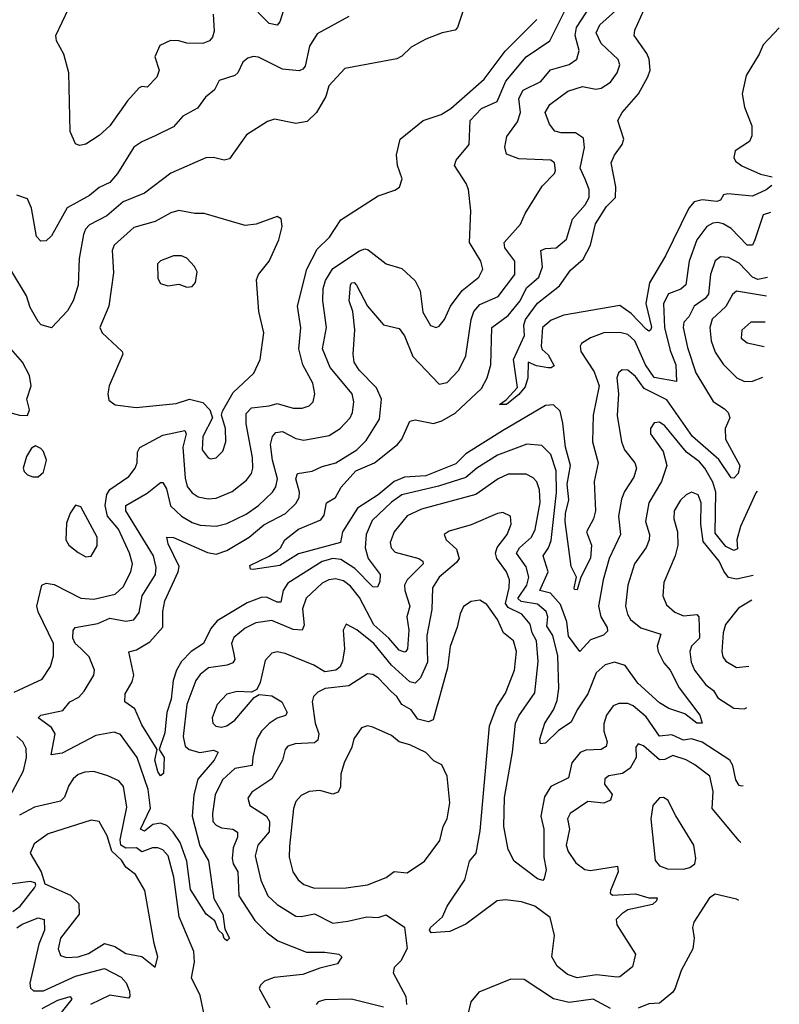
# Model space of a CAD drawing. Extents: x 1552033 to 1694788, y 811965 to 917215.
# Tile 619 of 632: x 1691055 to 1693916, y 885946 to 889655. Entities that reach past the tile are written whole.
import ezdxf

# ---------------------------------------------------------------- set-up
doc = ezdxf.new("R2010")
doc.units = 0

msp = doc.modelspace()

# ---------------------------------------------------------------- linework, layer by layer
at = {"layer": '0CON20XD'}
for points in [[(1693871.1, 888683.1), (1693835, 888676.1), (1693814.8, 888685), (1693765, 888736.9), (1693725, 888758.9), (1693695, 888761.5), (1693673.8, 888746.2), (1693656.7, 888695), (1693649, 888621), (1693636.7, 888605), (1693595, 888575.9), (1693575, 888535.5), (1693556.9, 888515), (1693553.5, 888495), (1693569.6, 888420.4), (1693601.5, 888325), (1693667, 888217), (1693709.3, 888189.3), (1693723.9, 888175), (1693729.8, 888155), (1693712.1, 888115), (1693713.6, 888075), (1693767.8, 887975), (1693761.4, 887945), (1693745, 887927.5), (1693735, 887928.6), (1693688.5, 887998.5), (1693588.6, 888085), (1693492.2, 888222.2), (1693406.7, 888265), (1693375, 888310.7), (1693345.6, 888335), (1693324.7, 888335.3), (1693310, 888325), (1693304.6, 888305.4), (1693310, 888245), (1693305.9, 888164.1), (1693321.7, 888065), (1693332.6, 888035), (1693372, 887985), (1693377.6, 887965), (1693368.5, 887931.5), (1693332.8, 887877.2), (1693321.9, 887848.1), (1693310.7, 887785), (1693318.4, 887715), (1693275.5, 887624.5), (1693252.9, 887545), (1693234.7, 887445), (1693244.1, 887405), (1693267.5, 887365), (1693269.2, 887350.8), (1693254.3, 887335.7), (1693205, 887318.8), (1693164.7, 887274.7), (1693122, 887332), (1693116.3, 887386.3), (1693092.4, 887452.4), (1693054.3, 887494.3), (1693014.2, 887505), (1693045.2, 887575), (1693026.2, 887635), (1693047, 887665), (1693056.7, 887693.3), (1693076.6, 887873.4), (1693075.4, 887955.4), (1693055, 888016.2), (1693021.3, 888051.3), (1692965, 888055.8), (1692855, 888014.8), (1692776.8, 887965), (1692735, 887930.5), (1692632.8, 887897.2), (1692495, 887865.5), (1692455, 887837.7), (1692382.4, 887767.6), (1692359.6, 887715), (1692356.8, 887665), (1692367.7, 887625), (1692413.3, 887565), (1692411.7, 887538.3), (1692402.8, 887517.2), (1692385, 887517.9), (1692316.9, 887586.9), (1692265, 887621.3), (1692235, 887625.5), (1692195, 887614.1), (1692065, 887532.2), (1692047, 887505), (1692038.8, 887461.2), (1692025, 887461.2), (1691985, 887478.8), (1691965, 887477.7), (1691912.5, 887457.5), (1691799.3, 887390.7), (1691775, 887361.2), (1691747.8, 887305), (1691701.1, 887275), (1691665, 887237.6), (1691645.6, 887205), (1691633.8, 887165), (1691626.2, 887095), (1691609.3, 887045), (1691601.9, 886968.1), (1691580, 886905), (1691599.5, 886875), (1691597.3, 886815), (1691585, 886806.5), (1691575, 886822.5), (1691564.6, 886865), (1691573.1, 886905), (1691515, 886998.1), (1691489.4, 887059.4), (1691451.2, 887085), (1691453.1, 887115), (1691479.2, 887160.8), (1691485.5, 887185), (1691465.9, 887274.1), (1691495, 887281.2), (1691545, 887310.8), (1691593.8, 887366.2), (1691594, 887425), (1691602.2, 887465), (1691652.6, 887575), (1691655.8, 887595), (1691615, 887680), (1691610, 887705), (1691635, 887704.5), (1691762.6, 887647.4), (1691795, 887641.9), (1691835, 887655.2), (1691920, 887705), (1691975, 887752.5), (1692056.1, 887795), (1692095, 887831.8), (1692107.9, 887855), (1692109, 887875), (1692095.6, 887925), (1692101.2, 887945), (1692156.2, 887953.8), (1692195, 887971.9), (1692245.5, 887985), (1692325, 888034.3), (1692360.3, 888069.7), (1692410.2, 888149.8), (1692417.5, 888225), (1692398.5, 888268.5), (1692333.2, 888335), (1692314.6, 888365), (1692311.1, 888395), (1692316.9, 888486.9), (1692309.6, 888555), (1692296.5, 888595), (1692300.5, 888655), (1692305, 888663.5), (1692315, 888664.6), (1692323.3, 888655), (1692365.4, 888575.4), (1692425.3, 888505.3), (1692485, 888491.4), (1692505, 888464.2), (1692536.4, 888386.4), (1692635, 888282.2), (1692665, 888288.5), (1692708.9, 888335), (1692735, 888388), (1692755.2, 888525), (1692765.2, 888555), (1692788.5, 888581.5), (1692857.8, 888612.2), (1692920, 888695), (1692920, 888745), (1692881.9, 888795), (1692879.7, 888815), (1692940.9, 888885), (1692958.5, 888925), (1693022.9, 889027.1), (1693068.8, 889075), (1693073, 889087), (1693069.4, 889115), (1693056, 889126), (1692935, 889130.2), (1692888.3, 889148.3), (1692882, 889175), (1692889.7, 889215), (1692929.7, 889270.3), (1692941.2, 889305), (1692935, 889358), (1692951.4, 889388.6), (1693017.8, 889422.2), (1693054.8, 889465.2), (1693125, 889485.3), (1693154, 889506), (1693162, 889538), (1693147, 889595), (1693151.8, 889625), (1693222.4, 889735)], [(1693832.9, 887879.3), (1693827.3, 887872.7), (1693770, 887745), (1693755.4, 887695), (1693758.3, 887661.7), (1693745, 887654.7), (1693715, 887670.7), (1693675, 887720), (1693677, 887875), (1693665, 887912.7), (1693636, 887965), (1693615, 887989.1), (1693566.1, 888026.1), (1693485, 888125.3), (1693465, 888138.2), (1693444.5, 888135.5), (1693430.5, 888115), (1693430.9, 888095), (1693478.6, 888028.6), (1693492.5, 887975), (1693471.9, 887915), (1693424.2, 887835), (1693411.6, 887765), (1693426.9, 887715), (1693426.4, 887695), (1693415, 887666.5), (1693389, 887631), (1693371.2, 887605), (1693345.8, 887525), (1693336.9, 887445), (1693343.7, 887415), (1693355.4, 887395), (1693395, 887364.3), (1693469.6, 887339.6), (1693455.8, 887295), (1693459.2, 887275), (1693481.5, 887231.5), (1693505.5, 887205), (1693538.4, 887138.4), (1693616.1, 887035), (1693625.8, 887005), (1693605, 887004.7), (1693560, 887040), (1693499.7, 887059.7), (1693465, 887081.5), (1693383.1, 887155), (1693335, 887222), (1693295, 887234.2), (1693260.6, 887225), (1693225.7, 887194.3), (1693194.7, 887115), (1693154.1, 887055), (1693132, 887008), (1693085, 886977.3), (1693035, 886929.6), (1693017.1, 886927.1), (1693014.6, 886944.6), (1693033.1, 887005), (1693065.2, 887054.8), (1693079.5, 887090.5), (1693085.3, 887135), (1693081.9, 887258.1), (1693063, 887335), (1693040.5, 887370.5), (1693044.8, 887405), (1693037.6, 887425), (1693005, 887453.4), (1692943.6, 887463.6), (1692930.7, 887475), (1692965.4, 887525), (1692973, 887555), (1692963.1, 887593.1), (1692926.1, 887645), (1692937.6, 887665), (1692983.3, 887705), (1692996, 887734), (1693015.9, 887835.9), (1693013.1, 887883.1), (1693003.4, 887913.4), (1692989.3, 887929.3), (1692962.2, 887942.2), (1692895, 887943), (1692856.8, 887925), (1692773.4, 887866.6), (1692568.8, 887811.2), (1692514.8, 887785.2), (1692465.3, 887725), (1692450.9, 887685), (1692454.7, 887665), (1692469.5, 887649.5), (1692558.5, 887625), (1692572.9, 887615), (1692574.6, 887605), (1692514.8, 887545.2), (1692504.7, 887525), (1692505.3, 887505), (1692524.2, 887445), (1692513.3, 887405), (1692520.7, 887355), (1692515.6, 887285), (1692510, 887275), (1692505, 887271.8), (1692485, 887279.5), (1692445.1, 887325.1), (1692389, 887375), (1692335, 887478.4), (1692300.7, 887520.7), (1692275, 887540.7), (1692245, 887548.7), (1692220, 887545), (1692195, 887532.6), (1692134.5, 887475.5), (1692120.7, 887435), (1692126.2, 887373.8), (1692118.8, 887355), (1692085, 887357.7), (1692005, 887391.7), (1691945, 887382.5), (1691905, 887363.2), (1691861.9, 887328.1), (1691853.6, 887305), (1691860.8, 887270.8), (1691865.3, 887245), (1691857.4, 887232.6), (1691836.3, 887223.7), (1691766.3, 887213.7), (1691735, 887188.7), (1691718.1, 887165), (1691684.8, 887075.2), (1691671.2, 886955), (1691678.2, 886918.2), (1691693.3, 886905), (1691734.2, 886894.2), (1691785, 886902.7), (1691802.2, 886895), (1691787.4, 886865), (1691726.4, 886793.6), (1691711.6, 886735), (1691705.2, 886655), (1691733.2, 886543.2), (1691766.5, 886486.5), (1691786.5, 886345), (1691820.8, 886285), (1691828.3, 886228.3), (1691845.3, 886194.7), (1691835, 886184.5), (1691825, 886194.3), (1691820, 886210), (1691803.8, 886225), (1691790.7, 886260.7), (1691757.1, 886285), (1691698.6, 886378.6), (1691684.8, 886485.2), (1691659.1, 886555), (1691633.7, 886593.7), (1691608.9, 886618.9), (1691585, 886628.4), (1691557.1, 886622.9), (1691525, 886598), (1691510.8, 886605), (1691547.8, 886685), (1691539.4, 886755), (1691498.1, 886875), (1691435, 886961.8), (1691410.9, 886970.9), (1691341.8, 886958.2), (1691215, 886891.6), (1691173.8, 886885), (1691189.4, 886965), (1691175, 886988.5), (1691124.4, 887025), (1691135, 887035.4), (1691217.4, 887052.6), (1691243.8, 887085), (1691277.5, 887102.5), (1691297.7, 887125), (1691334.5, 887185), (1691336.9, 887205), (1691317.3, 887255), (1691285, 887286.2), (1691264.8, 887304.8), (1691255.9, 887325), (1691256.5, 887353.5), (1691264.7, 887365.3), (1691349.6, 887380.4), (1691395, 887399.8), (1691455, 887388.8), (1691485.7, 887394.3), (1691505, 887422), (1691517.1, 887485), (1691567.3, 887565), (1691569, 887591), (1691559.7, 887635), (1691454.8, 887805), (1691455.3, 887825), (1691535, 887870.7), (1691585, 887911.8), (1691595, 887911.5), (1691607.9, 887887.9), (1691623.8, 887823.9), (1691664.2, 887784.2), (1691705, 887760.2), (1691735, 887750.7), (1691795, 887746.4), (1691835, 887756.4), (1691908.4, 887791.6), (1691954.8, 887825.2), (1692007.2, 887875), (1692020, 887895), (1692025.9, 887925), (1692007.2, 887995), (1691999.5, 888055), (1692008, 888085), (1692020.3, 888099.7), (1692045, 888103.2), (1692095, 888077.4), (1692125, 888070.6), (1692221.3, 888088.7), (1692262.7, 888115), (1692300.4, 888155), (1692308.9, 888175), (1692313.3, 888215), (1692307.1, 888245), (1692224.4, 888344.4), (1692195.8, 888415), (1692210.5, 888495), (1692196.5, 888595), (1692198.2, 888641.8), (1692207.5, 888672.5), (1692235, 888716.9), (1692335, 888784.1), (1692355, 888791.2), (1692367.8, 888787.8), (1692435, 888735.6), (1692495, 888717.1), (1692545, 888670.9), (1692563, 888633), (1692573.4, 888553.4), (1692602.6, 888502.6), (1692624.2, 888495.8), (1692635, 888500), (1692655, 888525.8), (1692678.2, 888575), (1692721.4, 888635), (1692785, 888684.6), (1692798.9, 888715), (1692792.3, 888745), (1692749.3, 888815), (1692754.5, 888935), (1692745.5, 889015), (1692737.3, 889037.3), (1692693.3, 889105), (1692699.2, 889125), (1692747.5, 889185), (1692751.2, 889275), (1692795, 889320.6), (1692853.4, 889346.6), (1692886.4, 889423.6), (1692962.9, 889515), (1693051.3, 889575), (1693121.7, 889715)], [(1692055, 889711.1), (1692035, 889646), (1692025, 889634.4), (1691995, 889640.8), (1691912.9, 889722.9)], [(1693882.7, 888928.6), (1693855, 888919.6), (1693824.1, 888825), (1693815, 888805.6), (1693795, 888805.5), (1693735, 888868.1), (1693705, 888886.2), (1693685, 888890.8), (1693665, 888887.9), (1693643.1, 888875), (1693605.8, 888825), (1693576.5, 888745), (1693563.5, 888656.5), (1693545, 888639.3), (1693498.3, 888621.7), (1693480.4, 888585), (1693483.7, 888495), (1693505, 888408.5), (1693526.1, 888355), (1693528.6, 888291.4), (1693445, 888306.6), (1693412.1, 888355), (1693371.5, 888445), (1693345, 888468.6), (1693315, 888475.8), (1693255, 888474.7), (1693205, 888455.9), (1693171.5, 888435), (1693165.5, 888425), (1693168.5, 888405), (1693218.7, 888328.7), (1693237.5, 888275), (1693214.5, 888164.5), (1693212.5, 888065), (1693233.3, 887985), (1693218.9, 887915), (1693224.1, 887805), (1693216.6, 887775), (1693189.4, 887725), (1693208.7, 887675), (1693205, 887625.8), (1693168.5, 887555), (1693155, 887507.5), (1693145, 887508.8), (1693143.5, 887515), (1693152.2, 887555), (1693132.5, 887595), (1693109.4, 887765), (1693110.4, 887795), (1693123.6, 887846.4), (1693117.3, 887905), (1693129.7, 887975), (1693111.1, 888045), (1693101.3, 888135), (1693090.3, 888180.2), (1693065, 888203.6), (1693035, 888201.5), (1692873.8, 888106.2), (1692735, 888019.1), (1692697.8, 887982.2), (1692585, 887936.9), (1692505, 887931.1), (1692465.5, 887914.5), (1692405, 887864.8), (1692326.9, 887815), (1692270.7, 887725), (1692263.1, 887685), (1692105, 887642.7), (1692035, 887598.4), (1691935, 887583.2), (1691924, 887585), (1691921.8, 887598.2), (1691995, 887633.5), (1692026, 887655), (1692038, 887665), (1692054.3, 887695), (1692105.8, 887735), (1692189.6, 887770.4), (1692201.7, 887788.3), (1692211.2, 887835), (1692245, 887855.4), (1692266, 887894), (1692321, 887955), (1692390.9, 887985), (1692478, 888055), (1692494, 888075), (1692525, 888141.9), (1692545, 888147.1), (1692614, 888134), (1692645, 888144.2), (1692695, 888172.7), (1692794.7, 888265), (1692815.3, 888305), (1692829.6, 888355), (1692833.6, 888495), (1692895, 888540.2), (1692939.6, 888595), (1692964.4, 888645), (1693009.8, 888685), (1693024.2, 888724.2), (1693017.5, 888785), (1693035, 888792.5), (1693075, 888794.7), (1693115, 888827.5), (1693136.6, 888903.4), (1693185, 888957.5), (1693199.7, 888985), (1693200.2, 889015), (1693184.4, 889054.4), (1693165.9, 889095), (1693182.9, 889172.9), (1693178.6, 889208.6), (1693148.1, 889228.1), (1693095, 889228), (1693070.8, 889235), (1693050.9, 889260.9), (1693033.6, 889305), (1693051.8, 889335), (1693119.4, 889385), (1693175, 889402.6), (1693225, 889393.2), (1693245, 889396.2), (1693280.1, 889419.9), (1693305.9, 889455), (1693315.9, 889485), (1693309.7, 889505), (1693245.3, 889565), (1693225.9, 889605), (1693240.6, 889635), (1693311, 889699)], [(1693887.4, 889029.8), (1693866.4, 889013.6), (1693815, 888989.7), (1693721.8, 888998.2), (1693705.7, 888994.3), (1693694.2, 888975), (1693680.3, 888969.7), (1693625, 888975.5), (1693595, 888969.1), (1693575.2, 888945), (1693487.7, 888765), (1693427.1, 888662.9), (1693412.9, 888585), (1693434.1, 888495.9), (1693430.4, 888485), (1693425, 888480.9), (1693415, 888488.8), (1693357.7, 888547.7), (1693315, 888578.5), (1693105, 888541.8), (1693057.3, 888522.7), (1693024.7, 888495.3), (1693019.1, 888425), (1693022.6, 888412.6), (1693045, 888391.8), (1693068.7, 888351.3), (1693057.3, 888342.7), (1693045, 888343.2), (1693001.1, 888351.1), (1692970, 888365), (1692968.4, 888305), (1692958.8, 888271.2), (1692935, 888242.3), (1692889.2, 888205), (1692862.5, 888205), (1692887.6, 888222.4), (1692930.3, 888269.7), (1692915.3, 888375), (1692956.8, 888465), (1692954.3, 888504.3), (1692960, 888525), (1693005, 888586.5), (1693088.5, 888651.5), (1693129.4, 888710.6), (1693177.9, 888752.1), (1693204.4, 888805.6), (1693224.3, 888885.7), (1693265, 888951.3), (1693299.6, 888985), (1693300.5, 889025), (1693282.7, 889115), (1693295, 889144.3), (1693324.5, 889185), (1693330.6, 889205), (1693308, 889275), (1693324.2, 889305), (1693385.2, 889374.8), (1693420.6, 889439.4), (1693429.7, 889465), (1693425.5, 889505.5), (1693416.8, 889526.8), (1693368.8, 889595), (1693371.8, 889615), (1693416.7, 889715)], [(1692724, 889685), (1692704.3, 889625.7), (1692694.7, 889615.2), (1692646, 889605), (1692585, 889581.8), (1692529, 889551), (1692495, 889517.8), (1692475, 889507.5), (1692279.6, 889470.4), (1692218.9, 889405), (1692208.5, 889365), (1692172.5, 889305), (1692138.4, 889271.6), (1692095, 889263.8), (1692015, 889280), (1691988.6, 889271.4), (1691909.3, 889220.7), (1691845, 889130), (1691825, 889125.5), (1691785, 889135.4), (1691756.3, 889133.7), (1691625, 889077.1), (1691525, 889001.2), (1691445, 888968.8), (1691383.6, 888916.4), (1691318.7, 888881.3), (1691302.7, 888865), (1691295.4, 888845), (1691279.3, 888755), (1691275.3, 888655), (1691256.9, 888595), (1691235, 888558.2), (1691175, 888493.3), (1691135.7, 888505.7), (1691125, 888518), (1691095, 888570.5), (1691080.5, 888615), (1691025.8, 888705.8)], [(1692295, 889666.7), (1692175, 889601.4), (1692147.3, 889555), (1692130, 889480), (1692122, 889468), (1692108, 889462), (1692045, 889467.9), (1691955, 889512.9), (1691935, 889515.5), (1691915, 889510), (1691895.7, 889495), (1691877.1, 889455), (1691866, 889445), (1691806.7, 889425), (1691789.4, 889390.6), (1691755, 889363.3), (1691725, 889321.8), (1691669.1, 889290.9), (1691635, 889251.2), (1691565, 889217.1), (1691515, 889194.7), (1691485, 889173.9), (1691424.2, 889075), (1691395, 889041.6), (1691355, 889022.5), (1691317.6, 888992.4), (1691234.3, 888945.7), (1691175, 888840.6), (1691155, 888822), (1691135, 888820), (1691118.3, 888838.3), (1691100, 888945), (1691085, 888980), (1691045, 888993.8)], [(1691784.1, 889675.9), (1691788.1, 889611.9), (1691781.6, 889588.4), (1691770, 889575), (1691744.7, 889565.3), (1691685, 889565.8), (1691655, 889575.3), (1691623.2, 889576.8), (1691582.7, 889557.3), (1691564.4, 889515), (1691580, 889465), (1691572.1, 889437.9), (1691535, 889400), (1691515, 889403.3), (1691505, 889398), (1691460.8, 889349.1), (1691395, 889254.3), (1691355, 889218.6), (1691305, 889186), (1691280.5, 889180.5), (1691265, 889186.7), (1691245, 889233.3), (1691240, 889455), (1691221.1, 889525), (1691194.4, 889575), (1691191.2, 889595), (1691238.9, 889695)], [(1691035, 887121.6), (1691139.8, 887170.2), (1691171.7, 887218.3), (1691182.1, 887257.9), (1691182.2, 887305), (1691124.5, 887424.5), (1691120.5, 887445), (1691138.9, 887525), (1691155, 887532.5), (1691185, 887527.3), (1691285.6, 887475.6), (1691335, 887472.4), (1691415, 887490.3), (1691445, 887518.2), (1691474.2, 887575), (1691479.7, 887605), (1691468.8, 887645), (1691427.3, 887735), (1691385.6, 887785), (1691376.8, 887825), (1691383.8, 887866.2), (1691395, 887884.7), (1691466.6, 887933.4), (1691489.6, 887965), (1691497.1, 887985), (1691498.4, 888025), (1691507.3, 888042.7), (1691595, 888090), (1691677.3, 888107.3), (1691681.9, 888095), (1691669.1, 888045), (1691677.9, 887927.9), (1691686.3, 887896.3), (1691705, 887872.5), (1691727.9, 887857.9), (1691765, 887850), (1691795, 887852.4), (1691855, 887877.5), (1691909.7, 887920.3), (1691928.1, 887945), (1691933.3, 887965), (1691931.5, 888005), (1691907.8, 888132.2), (1691908.3, 888171.7), (1691927.9, 888192.1), (1691995, 888199.6), (1692025, 888209.1), (1692085, 888190.9), (1692118.5, 888191.5), (1692145, 888199.6), (1692160, 888215), (1692166.4, 888245), (1692159.6, 888285), (1692122.1, 888355), (1692106.7, 888415), (1692114.3, 888494.3), (1692101.5, 888575), (1692137, 888715), (1692175, 888790), (1692222.3, 888835), (1692265, 888900.6), (1692405, 888991.1), (1692467.6, 889012.4), (1692485.6, 889024.4), (1692495.6, 889055), (1692478.5, 889105), (1692474.5, 889145), (1692487.8, 889205), (1692575.3, 889274.7), (1692642.3, 889297.7), (1692679.3, 889320.7), (1692805, 889430), (1692883.5, 889536.5), (1693002.3, 889655)], [(1693915.9, 889624.2), (1693855, 889560.5), (1693840.2, 889525), (1693790.7, 889445), (1693775.9, 889375), (1693784.9, 889325), (1693813.1, 889255), (1693812.7, 889217.3), (1693804.1, 889195.9), (1693749.7, 889160.3), (1693744.6, 889135), (1693751.5, 889121.5), (1693775, 889104.6), (1693845, 889073.3), (1693889, 889062.7)], [(1691775, 888000), (1691795, 888004.2), (1691820.9, 888029.1), (1691831.5, 888065), (1691830, 888115), (1691815.4, 888165), (1691819.5, 888180.5), (1691859.3, 888250.7), (1691937.1, 888322.9), (1691960.5, 888375), (1691974.4, 888475), (1691956.2, 888555), (1691947.5, 888675), (1691954.4, 888695), (1691994.4, 888745), (1692030.6, 888825), (1692044, 888875), (1692040, 888905), (1692025, 888913.3), (1691945.7, 888884.3), (1691905, 888879.2), (1691750, 888925), (1691715, 888924.6), (1691655, 888936), (1691625, 888927.4), (1691565.2, 888894.8), (1691485, 888872), (1691411.3, 888805), (1691404.2, 888785), (1691405.2, 888765.2), (1691409.2, 888700.8), (1691390.7, 888575), (1691357.5, 888495), (1691365.7, 888475), (1691441.2, 888405), (1691444.2, 888395), (1691392.2, 888275), (1691386.9, 888245), (1691390.9, 888220.9), (1691415, 888204), (1691493.5, 888193.5), (1691645, 888209.1), (1691695, 888225.4), (1691745, 888212.3), (1691771.1, 888185), (1691781.1, 888155), (1691744.8, 888085), (1691743.1, 888035), (1691765, 888004.3), (1691775, 888000)], [(1691685, 888647.5), (1691705, 888650), (1691717.5, 888665), (1691724, 888705), (1691714, 888725), (1691685, 888756), (1691665, 888765.7), (1691635, 888765.7), (1691585, 888745.7), (1691574.2, 888735), (1691575, 888680), (1691585, 888661.2), (1691612.7, 888652.7), (1691655, 888658.8), (1691685, 888647.5)], [(1693867.9, 888613.8), (1693755, 888632.3), (1693739.9, 888620.1), (1693715.1, 888574.9), (1693663.3, 888526.7), (1693653.8, 888495), (1693659.7, 888445), (1693675, 888402.5), (1693705, 888357.3), (1693756.2, 888305), (1693785, 888291.8), (1693815, 888293.3), (1693853.3, 888307.5)], [(1691085, 888163.8), (1691092, 888185), (1691082.5, 888225), (1691099.1, 888275), (1691092, 888315), (1691065.4, 888365), (1691004.5, 888434.5), (1690994.7, 888504.7), (1690975, 888549.4), (1690925, 888586.7), (1690875, 888598.2), (1690774.4, 888545), (1690755.6, 888515), (1690758.7, 888478.7), (1690785, 888451.1), (1690908.8, 888385), (1690900.6, 888305), (1690922.9, 888265), (1690970.7, 888220.7), (1691005, 888178.9), (1691054.5, 888164.5), (1691085, 888163.8)], [(1693863.2, 888515.5), (1693808.8, 888515), (1693774.4, 888485), (1693772.5, 888455), (1693795, 888437.5), (1693858.9, 888424.2)], [(1691105, 887932.2), (1691125, 887933.1), (1691145, 887950), (1691156.3, 887995), (1691145, 888027.5), (1691135, 888040), (1691115, 888050), (1691099.7, 888040.3), (1691080.9, 888009.1), (1691068.9, 887965), (1691072.2, 887952.2), (1691085, 887940), (1691105, 887932.2)], [(1693817.4, 887560.8), (1693755, 887546.9), (1693725, 887554.1), (1693707.5, 887577.5), (1693689.1, 887615), (1693629.2, 887689.2), (1693620.3, 887755), (1693621.9, 887835), (1693610, 887865), (1693585, 887875.5), (1693565, 887864.6), (1693543.9, 887845), (1693519.6, 887805), (1693518.5, 887775), (1693532.2, 887725), (1693534, 887675), (1693524, 887635), (1693481.6, 887535), (1693477.5, 887485), (1693490.5, 887450.5), (1693522.7, 887422.7), (1693555, 887409.1), (1693605, 887413.6), (1693612.3, 887405), (1693615.8, 887325), (1693584.7, 887295), (1693578.8, 887275), (1693584.2, 887235), (1693596.4, 887205), (1693639.8, 887149.8), (1693667.8, 887127.8), (1693685, 887100.4), (1693745, 887061.3), (1693785, 887058.9), (1693793.1, 887064.2)], [(1691305, 887631.8), (1691325, 887634.4), (1691347.1, 887672.9), (1691346.5, 887705), (1691285, 887820), (1691265, 887826.2), (1691245, 887796.2), (1691232.2, 887757.8), (1691228.9, 887695), (1691240.5, 887675), (1691275, 887647.7), (1691305, 887631.8)], [(1693780.1, 886768.6), (1693775, 886767.1), (1693765, 886770), (1693751.8, 886791.8), (1693740.6, 886845), (1693730, 886865), (1693625, 886933.5), (1693585, 886945.9), (1693555, 886941), (1693511.3, 886961.3), (1693465, 886955.8), (1693415, 887029), (1693365, 887069.5), (1693345, 887078.8), (1693311.3, 887078.7), (1693290, 887070), (1693264.8, 887035.2), (1693255, 887002.5), (1693255.3, 886975), (1693268.3, 886935), (1693263.5, 886916.5), (1693245, 886906.2), (1693187.4, 886902.6), (1693166.2, 886893.8), (1693135.2, 886854.8), (1693121.5, 886798.5), (1693055, 886766.4), (1693032.3, 886727.7), (1693018.4, 886655), (1693028.7, 886605), (1693029.6, 886499.6), (1693038.2, 886451.8), (1693030.7, 886419.3), (1693025, 886412.5), (1693005, 886418.6), (1692918, 886485), (1692895, 886528.8), (1692878.1, 886615), (1692880.8, 886725), (1692910.6, 886895), (1692922.6, 887005), (1692935, 887032.9), (1692995, 887118.6), (1693007.3, 887237.3), (1693001.9, 887315), (1692985.2, 887345), (1692977.9, 887377.9), (1692946.8, 887415), (1692895, 887441), (1692885.1, 887455), (1692899.1, 887515), (1692900, 887545), (1692888.4, 887575), (1692852.5, 887625), (1692846.7, 887645), (1692853.2, 887666.8), (1692890.7, 887715), (1692906.2, 887755), (1692904, 887785), (1692875, 887797.8), (1692855, 887794.4), (1692755, 887751.8), (1692672.4, 887727.6), (1692653.8, 887715), (1692662, 887695), (1692700.5, 887660.5), (1692710.6, 887625), (1692700.5, 887609.5), (1692634.7, 887555), (1692609.4, 887515), (1692607.3, 887432.7), (1692588.1, 887335), (1692591.4, 887235), (1692564.8, 887175.2), (1692545, 887155.4), (1692525, 887160.3), (1692455, 887222.9), (1692388.8, 887305), (1692325, 887356.8), (1692285, 887378), (1692273.3, 887355), (1692278.6, 887285), (1692271.2, 887238.8), (1692262.7, 887217.3), (1692245.6, 887205), (1692205, 887198.6), (1692163.2, 887223.2), (1692055, 887267.8), (1692025, 887273.8), (1692005, 887268.1), (1691979.7, 887240.3), (1691961.5, 887158.5), (1691948.5, 887131.5), (1691928.3, 887121.7), (1691873.8, 887123.8), (1691835, 887114.5), (1691798.8, 887075), (1691780.7, 887025), (1691783.3, 887005), (1691793.4, 886993.4), (1691815, 886989.3), (1691835, 886994.2), (1691865, 887016.7), (1691938.3, 887101.7), (1691956.7, 887113.3), (1692005, 887107.5), (1692043.1, 887085), (1692063.1, 887045), (1692055.8, 887034.2), (1692025, 887023.6), (1691995, 887003.2), (1691965.8, 886975), (1691948, 886945), (1691932.8, 886877.2), (1691930.8, 886845), (1691865.6, 886834.4), (1691818.7, 886791.4), (1691791.1, 886735), (1691780.9, 886665), (1691783.3, 886635), (1691795, 886620), (1691815, 886610.3), (1691857.5, 886605), (1691875, 886594), (1691875.3, 886575.3), (1691859.4, 886535), (1691856, 886495), (1691859.5, 886475), (1691876.6, 886445), (1691881.2, 886355), (1691941, 886261), (1691986.7, 886215), (1692027.1, 886185), (1692135, 886142.4), (1692205, 886141.8), (1692256.7, 886135), (1692268.5, 886125), (1692252.1, 886097.9), (1692185, 886082.4), (1692121.8, 886058.2), (1692013.7, 886046.3), (1691977, 886033), (1691961.6, 886018.4), (1691957.5, 886005), (1691997.9, 885932.1)], [(1693771.6, 886555.3), (1693765, 886561.9), (1693662.8, 886682.8), (1693666.8, 886746.8), (1693654.7, 886804.7), (1693597.9, 886847.9), (1693565, 886866.3), (1693515, 886882.4), (1693485, 886867.9), (1693465, 886866.6), (1693405, 886919.1), (1693385, 886927.5), (1693375.6, 886914.4), (1693376.3, 886875), (1693354.7, 886835.3), (1693325, 886814.8), (1693274.1, 886805.9), (1693258.9, 886795), (1693258, 886775), (1693286.2, 886736.2), (1693280.8, 886715), (1693255, 886703.8), (1693195, 886709.2), (1693128.9, 886665), (1693117.8, 886645), (1693125.6, 886605), (1693112.9, 886545), (1693121.1, 886521.1), (1693149.3, 886479.3), (1693184, 886454), (1693205, 886449.3), (1693306.4, 886466.4), (1693309.4, 886445), (1693280, 886375), (1693279.4, 886365), (1693287.3, 886357.3), (1693375, 886361.4), (1693425, 886346.3), (1693456.3, 886346.3), (1693453.8, 886335), (1693438, 886322), (1693345, 886301.9), (1693323, 886287), (1693301.2, 886265), (1693303.8, 886245), (1693374.5, 886134.5), (1693362.7, 886087.3), (1693315, 886049.2), (1693305, 886047.5), (1693226.9, 886056.9), (1693155, 886045.3), (1693118.5, 886058.5), (1693079.7, 886089.8), (1693059.6, 886125), (1693068.9, 886205), (1693052.9, 886272.9), (1692995, 886315.9), (1692945, 886332.3), (1692885, 886338.9), (1692853.8, 886335), (1692735, 886247.5), (1692675, 886220.5), (1692605.4, 886215.4), (1692599.1, 886225), (1692602.1, 886235), (1692647.5, 886275), (1692665.4, 886315), (1692731.4, 886415), (1692748.9, 886485), (1692774.7, 886515), (1692789.4, 886599.4), (1692824.1, 886995), (1692852.6, 887067.4), (1692885, 887117.5), (1692918.4, 887205), (1692925.8, 887275), (1692915.3, 887315), (1692877.2, 887345), (1692855.3, 887395), (1692815, 887451.4), (1692787.6, 887467.6), (1692755, 887462.9), (1692726.3, 887443.7), (1692713.7, 887416.3), (1692703.3, 887366.7), (1692676.8, 887293.2), (1692666.9, 887213.1), (1692612.2, 887017.7), (1692595, 887010.3), (1692555, 887020), (1692529.2, 887055), (1692494.4, 887075), (1692475, 887105.7), (1692454.7, 887124.7), (1692405, 887175.3), (1692385, 887188.2), (1692365, 887191.2), (1692294.6, 887145.4), (1692206.2, 887135), (1692177.8, 887122.2), (1692161.6, 887105), (1692156.3, 887085), (1692167.8, 887005), (1692182.4, 886965), (1692178.6, 886941.4), (1692165, 886930.4), (1692093.2, 886926.8), (1692065, 886918.1), (1692055.6, 886905), (1692044.6, 886865), (1692005.2, 886794.8), (1691930, 886745), (1691915, 886722.5), (1691921.5, 886695), (1691984.5, 886655), (1691996.7, 886635), (1691994.4, 886595), (1691951.9, 886545), (1691942.6, 886505), (1691964, 886414), (1691990, 886355), (1692025, 886321.2), (1692095, 886278.4), (1692115, 886276.4), (1692165, 886286.8), (1692235, 886250.9), (1692290.6, 886259.4), (1692362.5, 886275), (1692405, 886272.9), (1692435, 886283.1), (1692505, 886236), (1692514.5, 886155.5), (1692490.7, 886109.3), (1692466, 886085), (1692461.9, 886065), (1692510, 885975), (1692511.4, 885945)], [(1693812.9, 887468), (1693761.9, 887438.1), (1693713.3, 887376.7), (1693704.7, 887344.7), (1693699.2, 887275), (1693702.9, 887255), (1693715, 887237.8), (1693755, 887214.6), (1693800.7, 887220)], [(1692165, 886382.7), (1692285, 886384.7), (1692365, 886396.2), (1692435, 886423.8), (1692465, 886445.5), (1692515, 886440.6), (1692580, 886485), (1692637.3, 886562.7), (1692650, 886615), (1692664.7, 886645), (1692675.3, 886704.7), (1692665.5, 886805), (1692645, 886848), (1692615, 886862.9), (1692585, 886894.5), (1692525, 886923.1), (1692485, 886934.4), (1692455, 886958.6), (1692385, 886989.2), (1692365, 886994.2), (1692342.4, 886987.6), (1692313.7, 886946.3), (1692306.5, 886915), (1692277.5, 886855), (1692265, 886812.5), (1692263.1, 886765), (1692254.6, 886745.4), (1692235, 886737.3), (1692185, 886750.8), (1692145, 886746.9), (1692115, 886732.2), (1692095, 886709.2), (1692087, 886683), (1692071.7, 886541.7), (1692070.5, 886500.5), (1692083.8, 886445), (1692103.5, 886415), (1692125, 886396.5), (1692165, 886382.7)], [(1691005.5, 886705), (1691069.1, 886825), (1691081.5, 886875), (1691079.6, 886909.6), (1691067.1, 886935), (1691045, 886954.6)], [(1691759.3, 885865), (1691735, 885979.2), (1691702.5, 886045), (1691713.2, 886105), (1691711.3, 886145), (1691655.3, 886275), (1691636.2, 886425), (1691614.5, 886504.5), (1691595, 886528.2), (1691575, 886535.8), (1691555, 886534.8), (1691515, 886519.6), (1691494.8, 886534.8), (1691455, 886534.5), (1691435.8, 886545), (1691433.5, 886565), (1691458.4, 886688.4), (1691446.5, 886766.5), (1691428.2, 886788.2), (1691387, 886807), (1691335, 886822.4), (1691300.7, 886820.7), (1691275, 886811.3), (1691256.2, 886795), (1691240, 886770), (1691224.3, 886725.7), (1691208.9, 886711.1), (1691111.3, 886688.7), (1691055, 886657.8)], [(1693555, 886454.3), (1693579.4, 886460.6), (1693598, 886475), (1693601.4, 886495), (1693594.4, 886545), (1693525.8, 886655.8), (1693496.2, 886715), (1693480, 886725), (1693465, 886723.8), (1693440, 886695), (1693432, 886645), (1693448.1, 886488.1), (1693465, 886467.1), (1693495, 886456.4), (1693555, 886454.3)], [(1691565, 886086.2), (1691575.7, 886125), (1691561.2, 886175), (1691526.6, 886375), (1691491.1, 886435), (1691455, 886463), (1691438.3, 886488.3), (1691402.1, 886522.1), (1691385, 886580), (1691354.2, 886635), (1691325, 886640), (1691162.3, 886587.7), (1691109.3, 886550.7), (1691094.5, 886515), (1691136.7, 886445), (1691150, 886400), (1691246.5, 886356.5), (1691278.4, 886325), (1691278.9, 886285), (1691209.2, 886195), (1691200.2, 886155), (1691209.5, 886129.5), (1691231.6, 886121.6), (1691276, 886125), (1691315, 886136.8), (1691375, 886174.8), (1691413.9, 886163.9), (1691455, 886137.6), (1691515.9, 886125.9), (1691565, 886086.2)], [(1691029.4, 886295), (1691057.1, 886315), (1691110.8, 886385), (1691116.7, 886395), (1691113.8, 886403.8), (1691095, 886408.1), (1690994.5, 886394.5)], [(1693762.9, 886337.3), (1693755, 886341.4), (1693675, 886361.2), (1693652.7, 886347.3), (1693594.2, 886255), (1693589.2, 886235), (1693595.7, 886195), (1693590, 886155), (1693546.4, 886073.6), (1693523.4, 886006.6), (1693515, 885992), (1693465, 885950), (1693425, 885947.3), (1693385, 885930.9)], [(1691045, 886234), (1691065, 886247.8), (1691125, 886271.8), (1691147.8, 886265), (1691148.6, 886225), (1691127.2, 886172.8), (1691094, 886025), (1691096.3, 886006.4), (1691106.8, 885996.8), (1691145, 885997), (1691265, 886051.4), (1691375, 886081.1), (1691437.8, 886047.8), (1691456.3, 886026.3), (1691468.4, 885995), (1691470, 885975), (1691465, 885968.9), (1691395, 885980), (1691322.2, 885945)], [(1693280, 885930), (1693215, 885965.3), (1693125, 885953.2), (1693065, 885966.6), (1692955, 886039.2), (1692905, 886040), (1692785, 885992), (1692754.5, 885955.5), (1692742.6, 885907.4)], [(1691140.5, 885929.5), (1691198.9, 885961.1), (1691245, 885975.8), (1691251.8, 885965), (1691178.1, 885871.9)], [(1692425, 885935.2), (1692305, 885965.7), (1692205, 885962.3), (1692179.2, 885955), (1692172.2, 885945)]]:
    msp.add_lwpolyline(points, dxfattribs=at)

doc.saveas('drawing.dxf')
